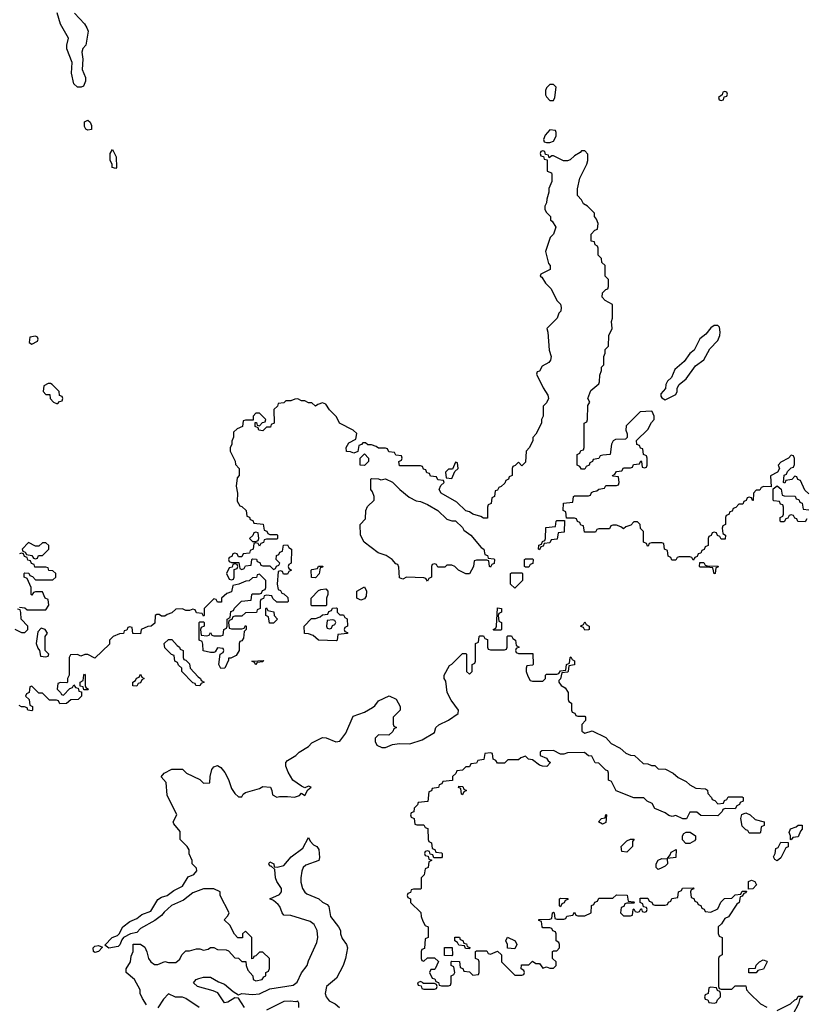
# Model space of a CAD drawing. Header units: inches. Extents: x 2710684 to 2828758, y 857022 to 965663.
# Tile 292 of 316: x 2802880 to 2807370, y 883828 to 889456. Entities that reach past the tile are written whole.
import ezdxf

# ---------------------------------------------------------------- set-up
doc = ezdxf.new("R2010")
doc.units = ezdxf.units.IN
doc.header["$MEASUREMENT"] = 0
doc.layers.add('C8808', color=7, linetype='Continuous')

msp = doc.modelspace()

# ---------------------------------------------------------------- linework, layer by layer
at = {"layer": 'C8808', "color": 4}
for points, elevation in [([(2803192.7, 889492.7), (2803250, 889431), (2803264, 889410), (2803270.4, 889390), (2803257.3, 889310), (2803241, 889290), (2803234.8, 889270), (2803240.7, 889230), (2803238, 889170), (2803255.3, 889124.7), (2803255.3, 889104.7), (2803244.7, 889075.3), (2803230.8, 889069.2), (2803210, 889069.4), (2803189.6, 889089.6), (2803176, 889150), (2803179.3, 889210), (2803149.5, 889289.5), (2803149.6, 889310), (2803159.3, 889350), (2803112.3, 889430), (2803094.2, 889494.2)], 4), ([(2807390, 886746), (2807367.3, 886767.3), (2807342, 886822), (2807327.3, 886827.3), (2807322, 886842), (2807310, 886846), (2807292.7, 886827.3), (2807258, 886822), (2807252.7, 886807.3), (2807246, 886810), (2807248.4, 886851.6), (2807262, 886858), (2807267.3, 886872.7), (2807290, 886894), (2807302, 886898), (2807307.3, 886912.7), (2807307.3, 886947.3), (2807302, 886962), (2807290, 886966), (2807274, 886950), (2807230, 886926), (2807214, 886910), (2807222, 886890), (2807211.3, 886868.7), (2807172, 886848), (2807174, 886786), (2807132.7, 886787.3), (2807118, 886782), (2807110, 886766), (2807090, 886766), (2807074, 886750), (2807072.7, 886707.3), (2807067.3, 886707.3), (2807062, 886722), (2807050, 886726), (2807038, 886722), (2807032.7, 886707.3), (2807018, 886702), (2807012.7, 886687.3), (2806990, 886686), (2806972.7, 886667.3), (2806958, 886662), (2806952.7, 886647.3), (2806938, 886642), (2806932.7, 886627.3), (2806918, 886622), (2806914, 886610), (2806914, 886570), (2806898, 886562), (2806894, 886550), (2806898, 886518), (2806914, 886510), (2806912.7, 886487.3), (2806890, 886486), (2806882, 886502), (2806867.3, 886507.3), (2806862, 886522), (2806850, 886526), (2806838, 886522), (2806832.7, 886507.3), (2806818, 886502), (2806814, 886490), (2806814, 886450), (2806798, 886442), (2806792.7, 886427.3), (2806778, 886422), (2806772.7, 886407.3), (2806758, 886402), (2806752.7, 886387.3), (2806738, 886382), (2806730, 886366), (2806722, 886382), (2806710, 886386), (2806650, 886386), (2806638, 886382), (2806630, 886366), (2806607.3, 886367.3), (2806602, 886382), (2806586, 886390), (2806582, 886422), (2806566, 886430), (2806562, 886462), (2806550, 886466), (2806490, 886466), (2806478, 886462), (2806472.7, 886447.3), (2806467.3, 886447.3), (2806462, 886462), (2806446, 886470), (2806446, 886530), (2806427.3, 886547.3), (2806426, 886570), (2806410, 886586), (2806390, 886586), (2806372.7, 886567.3), (2806343.6, 886556.4), (2806330, 886546), (2806316.4, 886556.4), (2806290, 886566), (2806270, 886566), (2806258, 886562), (2806250, 886546), (2806190, 886546), (2806178, 886542), (2806170, 886526), (2806107.3, 886527.3), (2806102, 886562), (2806087.3, 886567.3), (2806082, 886582), (2806067.3, 886587.3), (2806062, 886602), (2806050, 886606), (2806006, 886606), (2806002, 886642), (2805986, 886650), (2805987.3, 886692.7), (2806042, 886698), (2806046, 886730), (2806050, 886734), (2806130, 886734), (2806142, 886738), (2806147.3, 886752.7), (2806160.4, 886759.6), (2806178, 886762), (2806190, 886772), (2806222, 886778), (2806230, 886794), (2806290, 886794), (2806302, 886798), (2806306, 886810), (2806302, 886842), (2806270, 886846), (2806268, 886850), (2806282, 886858), (2806290, 886874), (2806322, 886878), (2806330, 886894), (2806370, 886894), (2806382, 886898), (2806387.3, 886912.7), (2806422, 886918), (2806430, 886934), (2806434, 886930), (2806438, 886898), (2806450, 886894), (2806462, 886898), (2806466, 886910), (2806466, 886950), (2806462, 886962), (2806446, 886970), (2806442, 887002), (2806427.3, 887007.3), (2806422, 887022), (2806407.3, 887027.3), (2806406, 887050), (2806470, 887114), (2806490, 887154), (2806506, 887170), (2806506, 887190), (2806495.3, 887215.3), (2806490, 887218), (2806426.4, 887213.6), (2806346.4, 887133.6), (2806344.7, 887110), (2806352, 887088), (2806352.7, 887067.3), (2806342, 887058), (2806284.7, 887055.3), (2806271.6, 887048.4), (2806262, 887030), (2806254, 886970), (2806212.7, 886967.3), (2806198, 886962), (2806190, 886948), (2806158, 886942), (2806154, 886930), (2806138, 886922), (2806134, 886910), (2806118, 886902), (2806110, 886886), (2806090, 886886), (2806082, 886902), (2806066, 886910), (2806066, 886970), (2806082, 886978), (2806087.3, 886992.7), (2806102, 886998), (2806106, 887010), (2806106, 887150), (2806122, 887158), (2806126, 887170), (2806128, 887250), (2806138, 887270), (2806128, 887290), (2806144.7, 887335.3), (2806190, 887374), (2806194.6, 887385.4), (2806196.4, 887423.6), (2806206, 887450), (2806206, 887470), (2806218, 887482), (2806218, 887530), (2806226, 887550), (2806226, 887570), (2806246, 887590), (2806248, 887650), (2806266, 887690), (2806262, 887730), (2806268, 887750), (2806267.3, 887827.3), (2806226, 887850), (2806208.9, 887868.9), (2806210, 887894), (2806230, 887914), (2806242, 887918), (2806246, 887930), (2806246, 887970), (2806226, 887990), (2806226, 888050), (2806207.3, 888067.3), (2806206, 888090), (2806186, 888110), (2806186, 888150), (2806182, 888162), (2806168.4, 888168.4), (2806166, 888186), (2806146, 888190), (2806146, 888230), (2806167.3, 888252.7), (2806182, 888258), (2806186, 888290), (2806176.4, 888316.4), (2806166, 888330), (2806166, 888350), (2806126, 888390), (2806103.1, 888403.1), (2806090, 888426), (2806068, 888450), (2806068.4, 888488.4), (2806082, 888550), (2806122, 888630), (2806128, 888650), (2806127.3, 888687.3), (2806110, 888706), (2806090, 888706), (2806083.6, 888696.4), (2806050, 888678), (2806025.4, 888654.6), (2806011.1, 888648.9), (2805988.4, 888648.4), (2805930, 888678), (2805922, 888678), (2805906, 888666), (2805902, 888682), (2805886, 888686), (2805882, 888702), (2805870, 888706), (2805858, 888702), (2805854, 888690), (2805858, 888678), (2805874, 888674), (2805878, 888658), (2805894, 888654), (2805894, 888590), (2805919.6, 888579.6), (2805922, 888570), (2805922, 888530), (2805904.7, 888490), (2805904.7, 888470), (2805892, 888430), (2805891.6, 888408.4), (2805882, 888390), (2805882, 888370), (2805890, 888354), (2805914, 888330), (2805914, 888310), (2805923.6, 888303.6), (2805944.7, 888270), (2805931.3, 888230), (2805911.3, 888210), (2805884.7, 888130), (2805902.8, 888062.8), (2805911, 888050), (2805911.6, 888028.4), (2805858, 888002), (2805854, 887990), (2805863.6, 887983.6), (2805884.7, 887950), (2805916.8, 887916.8), (2805950.7, 887850.7), (2805971.3, 887830), (2805974, 887810), (2805972, 887790), (2805961, 887779), (2805952, 887750), (2805892, 887690), (2805898, 887670), (2805906.4, 887566.4), (2805918, 887530), (2805914, 887510), (2805903.6, 887496.4), (2805865.4, 887474.6), (2805850, 887446), (2805838, 887442), (2805834, 887430), (2805871.1, 887351.1), (2805898, 887310), (2805902, 887290), (2805890, 887266), (2805872.7, 887247.3), (2805872, 887190), (2805862, 887170), (2805862, 887150), (2805830, 887086), (2805812.7, 887067.3), (2805812, 887050), (2805794, 887010), (2805774, 886990), (2805770, 886926), (2805750, 886906), (2805730, 886926), (2805712.7, 886907.3), (2805698, 886902), (2805694, 886890), (2805694, 886850), (2805678, 886842), (2805674, 886830), (2805658, 886822), (2805652.7, 886807.3), (2805632.7, 886787.3), (2805618, 886782), (2805610, 886766), (2805598, 886762), (2805594, 886730), (2805578, 886722), (2805574, 886690), (2805558, 886682), (2805554, 886670), (2805552.7, 886607.3), (2805530, 886606), (2805516.4, 886616.4), (2805469.2, 886629.2), (2805450, 886642), (2805429, 886649), (2805378.6, 886698.6), (2805288.9, 886748.9), (2805278, 886770), (2805287.3, 886792.7), (2805306, 886810), (2805302, 886822), (2805270, 886826), (2805262, 886842), (2805227.3, 886847.3), (2805222, 886862), (2805206, 886866), (2805202, 886882), (2805187.3, 886887.3), (2805182, 886902), (2805170, 886906), (2805050, 886906), (2805046, 886930), (2805062, 886938), (2805066, 886950), (2805062, 886962), (2805030, 886966), (2805022, 886982), (2804990, 886986), (2804982, 887002), (2804970, 887006), (2804930, 887006), (2804916.4, 887016.4), (2804890, 887026), (2804870, 887026), (2804856.4, 887036.4), (2804842, 887038), (2804832.7, 887027.3), (2804818, 887022), (2804812.7, 886987.3), (2804790, 886978), (2804770, 886986), (2804747.3, 886987.3), (2804746, 887010), (2804762, 887038), (2804802, 887058), (2804806, 887090), (2804786, 887110), (2804708.7, 887148.7), (2804690, 887186), (2804650, 887226), (2804630, 887258), (2804610, 887266), (2804583.6, 887256.4), (2804570, 887246), (2804550, 887266), (2804530, 887266), (2804510, 887278), (2804490, 887278), (2804470, 887288), (2804452.7, 887287.3), (2804430, 887278), (2804402, 887278), (2804390, 887266), (2804358, 887262), (2804352.7, 887247.3), (2804332.7, 887227.3), (2804334, 887150), (2804318, 887142), (2804312.7, 887127.3), (2804290, 887126), (2804270, 887106), (2804246, 887110), (2804242, 887122), (2804226, 887130), (2804226, 887154), (2804232.7, 887152.7), (2804238, 887138), (2804250, 887134), (2804267.3, 887152.7), (2804282, 887158), (2804286, 887170), (2804250, 887206), (2804230, 887206), (2804214, 887190), (2804214, 887166), (2804170, 887166), (2804158, 887162), (2804154, 887130), (2804123.6, 887116.4), (2804102, 887098), (2804102, 887070), (2804092.7, 887047.3), (2804091.6, 887028.4), (2804082, 887010), (2804082, 886990), (2804111.6, 886931.6), (2804112.7, 886912.7), (2804134, 886890), (2804134, 886850), (2804123.6, 886836.4), (2804118, 886790), (2804124.7, 886750), (2804123.6, 886703.6), (2804138, 886678), (2804150, 886674), (2804174, 886650), (2804178, 886618), (2804192.7, 886612.7), (2804198, 886598), (2804212.7, 886592.7), (2804218, 886578), (2804271.6, 886571.6), (2804278, 886538), (2804292.7, 886532.7), (2804298, 886518), (2804310, 886514), (2804350, 886514), (2804354, 886510), (2804354, 886490), (2804350, 886486), (2804290, 886486), (2804278, 886482), (2804272.7, 886467.3), (2804258, 886462), (2804250, 886446), (2804242, 886462), (2804230, 886466), (2804218, 886462), (2804214, 886430), (2804198, 886422), (2804192.7, 886407.3), (2804158, 886402), (2804150, 886386), (2804130, 886386), (2804122, 886402), (2804110, 886406), (2804098, 886402), (2804092.7, 886387.3), (2804078, 886382), (2804074, 886370), (2804078, 886358), (2804090, 886354), (2804132.7, 886352.7), (2804138, 886318), (2804150, 886314), (2804162, 886318), (2804170, 886334), (2804202, 886338), (2804206, 886370), (2804210, 886374), (2804232.7, 886372.7), (2804238, 886358), (2804252.7, 886352.7), (2804258, 886338), (2804270, 886334), (2804310, 886334), (2804330, 886314), (2804342, 886318), (2804347.3, 886332.7), (2804362, 886338), (2804366, 886350), (2804346, 886370), (2804347.3, 886392.7), (2804362, 886398), (2804367.3, 886412.7), (2804382, 886418), (2804387.3, 886452.7), (2804410, 886454), (2804418, 886438), (2804434, 886430), (2804432, 886350), (2804418, 886342), (2804414, 886330), (2804418, 886318), (2804434, 886310), (2804418, 886302), (2804410, 886286), (2804387.3, 886287.3), (2804382, 886302), (2804370, 886306), (2804358, 886302), (2804352, 886230), (2804358, 886198), (2804370, 886194), (2804378, 886178), (2804390, 886174), (2804412.7, 886152.7), (2804414, 886130), (2804410, 886126), (2804350, 886126), (2804327.3, 886147.3), (2804322, 886162), (2804290, 886166), (2804278, 886162), (2804272.7, 886147.3), (2804258, 886142), (2804254, 886130), (2804254, 886090), (2804238, 886082), (2804232.7, 886067.3), (2804170, 886066), (2804150, 886046), (2804110, 886046), (2804098, 886042), (2804092.7, 886027.3), (2804078, 886022), (2804074, 886010), (2804078, 885978), (2804090, 885974), (2804150, 885974), (2804162, 885978), (2804170, 885994), (2804174, 885990), (2804174, 885970), (2804162, 885958), (2804159.6, 885920.4), (2804150, 885906), (2804138, 885902), (2804134, 885890), (2804134, 885850), (2804118, 885822), (2804086, 885806), (2804074, 885806), (2804074, 885794), (2804051.6, 885748.4), (2804030, 885748), (2804018, 885770), (2804026, 885830), (2804042, 885838), (2804046, 885850), (2804042, 885862), (2804010, 885866), (2803998, 885842), (2803990, 885838), (2803970, 885838), (2803928.4, 885848.4), (2803927.3, 885887.3), (2803922, 885902), (2803906, 885910), (2803906, 886010), (2803910, 886014), (2803930, 886014), (2803934, 886010), (2803934, 885990), (2803918, 885982), (2803914, 885970), (2803918, 885938), (2803950, 885934), (2803962, 885938), (2803970, 885954), (2803978, 885938), (2803990, 885934), (2804030, 885934), (2804042, 885938), (2804046, 885970), (2804062, 885978), (2804066, 885990), (2804066, 886030), (2804082, 886038), (2804087.3, 886072.7), (2804102, 886078), (2804107.3, 886092.7), (2804148.4, 886131.6), (2804202, 886138), (2804206, 886170), (2804210, 886174), (2804250, 886174), (2804262, 886178), (2804267.3, 886192.7), (2804282, 886198), (2804286, 886210), (2804286, 886250), (2804250, 886286), (2804238, 886282), (2804232.7, 886267.3), (2804210, 886266), (2804191.6, 886248.4), (2804172.7, 886247.3), (2804131.6, 886228.4), (2804098, 886222), (2804090, 886186), (2804063.6, 886176.4), (2804034, 886150), (2804032.7, 886127.3), (2804010, 886126), (2804002, 886142), (2803990, 886146), (2803934, 886090), (2803934, 886050), (2803930, 886046), (2803922, 886062), (2803890, 886066), (2803882, 886082), (2803870, 886086), (2803850, 886078), (2803830, 886078), (2803810, 886088), (2803772.7, 886087.3), (2803750, 886066), (2803723.6, 886056.4), (2803710, 886046), (2803690, 886046), (2803676.4, 886056.4), (2803663.6, 886056.4), (2803654, 886050), (2803652.7, 886007.3), (2803631.6, 885988.4), (2803612.7, 885987.3), (2803574, 885970), (2803570, 885946), (2803527.3, 885947.3), (2803522, 885982), (2803510, 885986), (2803498, 885982), (2803492.7, 885967.3), (2803478, 885962), (2803472.7, 885947.3), (2803450, 885946), (2803414, 885930), (2803394, 885910), (2803392.7, 885887.3), (2803310, 885806), (2803270, 885828), (2803252.7, 885827.3), (2803230, 885818), (2803210, 885828), (2803170, 885826), (2803162, 885810), (2803162, 885710), (2803154, 885690), (2803154, 885670), (2803150, 885666), (2803112.7, 885667.3), (2803098, 885662), (2803094, 885630), (2803114, 885610), (2803118, 885598), (2803130, 885594), (2803167.3, 885632.7), (2803182, 885638), (2803190, 885654), (2803198, 885638), (2803214, 885634), (2803218, 885618), (2803234, 885614), (2803234, 885590), (2803214, 885570), (2803172.7, 885567.3), (2803147.3, 885547.3), (2803110, 885546), (2803102, 885562), (2803090, 885566), (2803050, 885566), (2803010, 885606), (2802990, 885606), (2802950, 885646), (2802938, 885642), (2802934, 885610), (2802918, 885602), (2802914, 885590), (2802934, 885570), (2802938, 885538), (2802954, 885530), (2802954, 885510), (2802950, 885506), (2802926, 885510), (2802922, 885522), (2802907.3, 885527.3), (2802890, 885528), (2802876.4, 885536.4)], 8), ([(2807378, 886602), (2807370, 886586), (2807327.3, 886587.3), (2807322, 886602), (2807310, 886606), (2807302, 886622), (2807290, 886626), (2807278, 886622), (2807270, 886606), (2807258, 886602), (2807250, 886586), (2807230, 886586), (2807226, 886590), (2807226, 886610), (2807242, 886618), (2807246, 886630), (2807246, 886670), (2807242, 886682), (2807227.3, 886687.3), (2807222, 886702), (2807190, 886706), (2807186, 886710), (2807186, 886774), (2807208.4, 886791.6), (2807232.7, 886772.7), (2807238, 886738), (2807250, 886734), (2807312.7, 886732.7), (2807318, 886718), (2807332.7, 886712.7), (2807338, 886698), (2807352.7, 886692.7), (2807358, 886658), (2807390, 886654)], 8), ([(2802878, 886098), (2802910, 886094), (2802922, 886082), (2803030, 886082), (2803046, 886110), (2803042, 886142), (2803026, 886150), (2803010, 886186), (2802970, 886186), (2802958, 886182), (2802950, 886166), (2802946, 886170), (2802946, 886210), (2802922, 886262), (2802906, 886270), (2802906, 886290), (2802910, 886294), (2802932.7, 886292.7), (2802938, 886278), (2802952.7, 886272.7), (2802970, 886254), (2803070, 886254), (2803086, 886270), (2803086, 886290), (2803070, 886306), (2803047.3, 886307.3), (2803042, 886322), (2803030, 886326), (2802967.3, 886327.3), (2802962, 886342), (2802947.3, 886347.3), (2802942, 886362), (2802927.3, 886367.3), (2802922, 886382), (2802907.3, 886387.3), (2802902, 886402), (2802890, 886406), (2802878, 886402)], 8), ([(2802851.6, 885971.6), (2802890, 885954), (2802910, 885954), (2802926, 885970), (2802926, 885990), (2802888.4, 886028.4), (2802887.3, 886067.3), (2802882, 886082), (2802867.3, 886087.3)], 8), ([(2803604.7, 883824.7), (2803582, 883862), (2803568.7, 883890), (2803568, 883910), (2803535.3, 883970), (2803488, 884010), (2803488, 884030), (2803514, 884070), (2803516.4, 884103.6), (2803528, 884130), (2803528.4, 884171.6), (2803570, 884172), (2803594.8, 884154.8), (2803607.1, 884127.1), (2803616, 884090), (2803630, 884071.3), (2803650, 884056), (2803670, 884056), (2803710, 884072), (2803730, 884066.8), (2803773.2, 884066.8), (2803794.6, 884085.4), (2803806, 884110), (2803830, 884134), (2803850, 884134), (2803890, 884144.7), (2803910, 884144.7), (2803930, 884138), (2803956.4, 884143.6), (2803970, 884152), (2803990, 884152), (2804010, 884142), (2804059.6, 884139.6), (2804072.7, 884132.7), (2804110, 884094), (2804130, 884092), (2804150, 884072), (2804172.7, 884072.7), (2804174, 884050), (2804183.6, 884023.6), (2804211.6, 883991.6), (2804214, 883970), (2804230, 883962), (2804266, 883970), (2804275.3, 883984.7), (2804286, 883990), (2804286, 884010), (2804302, 884018), (2804307.3, 884032.7), (2804308, 884090), (2804270, 884126), (2804250, 884126), (2804230, 884106), (2804218, 884102), (2804214, 884090), (2804207.3, 884087.3), (2804206, 884210), (2804170, 884246), (2804154, 884230), (2804152.7, 884207.3), (2804127.3, 884207.3), (2804108.4, 884228.4), (2804080.4, 884280.4), (2804048, 884310), (2804070, 884334), (2804078, 884350), (2804026, 884450), (2804026, 884470), (2803990, 884488), (2803930, 884488), (2803870, 884465.2), (2803816.4, 884423.6), (2803748.1, 884391.9), (2803705.2, 884354.8), (2803690, 884335.3), (2803652.5, 884307.5), (2803570, 884262), (2803550, 884238), (2803514, 884230), (2803474, 884210), (2803463.6, 884196.4), (2803452.7, 884167.3), (2803442, 884158), (2803390, 884148.7), (2803366, 884166), (2803408, 884210), (2803439, 884221), (2803449.1, 884230.9), (2803469.5, 884270.5), (2803510, 884301), (2803550, 884318), (2803578.6, 884341.4), (2803630, 884361), (2803670, 884427.3), (2803690, 884440.7), (2803722, 884450), (2803761.2, 884478.8), (2803810, 884502.8), (2803843.2, 884556.8), (2803875.3, 884570), (2803893.2, 884590), (2803890, 884606), (2803866, 884630), (2803866, 884650), (2803848.4, 884688.4), (2803848, 884710), (2803838, 884730), (2803798, 884770), (2803796.4, 884816.4), (2803760.4, 884860.4), (2803758, 884870), (2803778, 884910), (2803723.1, 885023.1), (2803716.4, 885096.4), (2803688.4, 885128.4), (2803706, 885150), (2803750, 885172), (2803810, 885172), (2803834, 885150), (2803910, 885112), (2803930, 885092), (2803966, 885094), (2803968, 885130), (2803979, 885170), (2803990, 885184.7), (2804010, 885192), (2804030, 885181), (2804052.1, 885152.1), (2804072.5, 885112.5), (2804090, 885062), (2804110, 885032), (2804130, 885014), (2804150, 885014), (2804158, 885030), (2804170, 885038), (2804250, 885062), (2804270, 885072), (2804314, 885070), (2804322, 885050), (2804324.7, 885024.7), (2804350, 885012), (2804364, 885016), (2804410, 885016), (2804450, 885011), (2804479, 885021), (2804490, 885034), (2804510, 885022), (2804526, 885054), (2804546, 885070), (2804530, 885075.3), (2804510, 885066), (2804490, 885075.3), (2804442, 885110), (2804414.6, 885154.6), (2804402, 885190), (2804402, 885210), (2804410, 885222), (2804458, 885250), (2804478, 885270), (2804530, 885302), (2804550, 885322), (2804610, 885352), (2804631.6, 885351.6), (2804687.3, 885327.3), (2804710, 885332), (2804743.1, 885376.9), (2804785.6, 885474.4), (2804850, 885498), (2804896.4, 885523.6), (2804910, 885534), (2804930, 885562), (2804991.6, 885591.6), (2805031.1, 885571.1), (2805054, 885530), (2805054, 885510), (2805014, 885470), (2805014, 885430), (2805018, 885418), (2805034, 885410), (2805018, 885402), (2805012.7, 885387.3), (2804990, 885366), (2804930, 885368), (2804912, 885350), (2804912, 885330), (2804922, 885310), (2804950, 885296), (2804970, 885296), (2805010, 885312), (2805050, 885318), (2805110, 885316), (2805180.2, 885339.8), (2805250, 885382), (2805258, 885410), (2805274.6, 885425.4), (2805330, 885452), (2805386, 885490), (2805388, 885510), (2805346.3, 885566.3), (2805324, 885610), (2805314.6, 885674.6), (2805306, 885690), (2805306, 885710), (2805336.4, 885763.6), (2805350, 885772), (2805410, 885834), (2805430, 885834), (2805434, 885830), (2805434, 885730), (2805450, 885714), (2805466, 885730), (2805466, 885770), (2805482, 885778), (2805486, 885790), (2805486, 885890), (2805502, 885898), (2805506, 885930), (2805510, 885934), (2805530, 885934), (2805538, 885918), (2805552.7, 885912.7), (2805554, 885870), (2805558, 885858), (2805570, 885854), (2805650, 885854), (2805662, 885858), (2805666, 885870), (2805666, 885930), (2805670, 885934), (2805690, 885934), (2805698, 885918), (2805714, 885910), (2805718, 885878), (2805734, 885870), (2805718, 885862), (2805714, 885850), (2805718, 885838), (2805730, 885834), (2805812.7, 885832.7), (2805814, 885770), (2805810, 885766), (2805778, 885762), (2805774, 885750), (2805774, 885730), (2805783.6, 885703.6), (2805798, 885678), (2805810, 885674), (2805870, 885674), (2805886, 885690), (2805886, 885710), (2805890, 885714), (2805950, 885714), (2805962, 885718), (2805970, 885734), (2806002, 885738), (2806006, 885770), (2806022, 885778), (2806026, 885810), (2806030, 885814), (2806038, 885798), (2806051.6, 885791.6), (2806051.6, 885768.4), (2806018, 885762), (2806014, 885730), (2806010, 885726), (2805978, 885722), (2805971.6, 885688.4), (2805962, 885678), (2805962, 885670), (2805974, 885650), (2805996.9, 885636.9), (2806014, 885610), (2806014, 885570), (2806018, 885558), (2806034, 885550), (2806034, 885510), (2806038, 885498), (2806052.7, 885492.7), (2806058, 885478), (2806070, 885474), (2806110, 885474), (2806114, 885470), (2806114, 885450), (2806092.7, 885427.3), (2806092, 885390), (2806110, 885378), (2806151.6, 885391.6), (2806230, 885352), (2806259.6, 885319.6), (2806311.6, 885291.6), (2806343.6, 885263.6), (2806370, 885252), (2806394, 885250), (2806443.6, 885203.6), (2806470, 885202), (2806490, 885192), (2806510, 885192), (2806530, 885174), (2806571.6, 885171.6), (2806614, 885150), (2806643.6, 885123.6), (2806690, 885102), (2806710, 885082), (2806743.6, 885063.6), (2806799.6, 885059.6), (2806811.6, 885051.6), (2806812.7, 885032.7), (2806834, 885010), (2806838, 884998), (2806852.7, 884992.7), (2806870, 884974), (2806902, 884978), (2806907.3, 884992.7), (2806922, 884998), (2806930, 885014), (2807010, 885014), (2807014, 885010), (2807014, 884990), (2806998, 884982), (2806994, 884970), (2806978, 884962), (2806970, 884946), (2806912.7, 884947.3), (2806898, 884942), (2806894, 884930), (2806870, 884906), (2806772.7, 884907.3), (2806750, 884926), (2806710, 884926), (2806691.1, 884888.9), (2806670, 884888), (2806630, 884908), (2806610, 884902), (2806590, 884908), (2806570, 884922), (2806510, 884948), (2806495.3, 884975.3), (2806466, 884990), (2806447.3, 885007.3), (2806390, 885008.7), (2806288.7, 885048.7), (2806262, 885102), (2806246, 885110), (2806246, 885150), (2806242, 885162), (2806230, 885166), (2806190, 885206), (2806168.7, 885208.7), (2806150, 885246), (2806130, 885248), (2806107.3, 885267.3), (2806010, 885266), (2805990, 885258), (2805970, 885258), (2805930, 885278), (2805863.6, 885276.4), (2805854, 885270), (2805854, 885250), (2805890, 885234), (2805899.6, 885219.6), (2805914, 885210), (2805892, 885188), (2805868.9, 885188.9), (2805850, 885195.3), (2805810, 885226), (2805788.4, 885228.4), (2805770, 885246), (2805743.6, 885236.4), (2805730, 885226), (2805670, 885226), (2805650, 885206), (2805610, 885206), (2805602, 885222), (2805586, 885230), (2805582, 885262), (2805570, 885266), (2805538, 885262), (2805532.7, 885227.3), (2805498, 885222), (2805490, 885206), (2805458, 885202), (2805450, 885186), (2805430, 885186), (2805410, 885166), (2805378, 885162), (2805372.7, 885147.3), (2805354, 885130), (2805352.7, 885107.3), (2805298, 885102), (2805292.7, 885087.3), (2805278, 885082), (2805272.7, 885067.3), (2805238, 885062), (2805232.7, 885047.3), (2805218, 885042), (2805212.7, 884987.3), (2805158, 884982), (2805152.7, 884967.3), (2805134, 884950), (2805132.7, 884927.3), (2805118, 884922), (2805114, 884910), (2805118, 884898), (2805134, 884890), (2805138, 884858), (2805150, 884854), (2805190, 884854), (2805198, 884838), (2805212.7, 884832.7), (2805214, 884770), (2805218, 884758), (2805234, 884750), (2805238, 884718), (2805252.7, 884712.7), (2805258, 884698), (2805290, 884694), (2805294, 884690), (2805294, 884670), (2805290, 884666), (2805246, 884666), (2805242, 884682), (2805226, 884686), (2805222, 884702), (2805210, 884706), (2805198, 884702), (2805194, 884690), (2805198, 884678), (2805214, 884674), (2805218, 884658), (2805234, 884654), (2805234, 884650), (2805218, 884642), (2805214, 884610), (2805198, 884602), (2805191.6, 884568.4), (2805174, 884550), (2805174, 884490), (2805170, 884486), (2805130, 884486), (2805118, 884482), (2805112.7, 884467.3), (2805098, 884462), (2805094, 884450), (2805098, 884438), (2805114, 884430), (2805114, 884410), (2805172.7, 884352.7), (2805174, 884330), (2805183.6, 884303.6), (2805198, 884278), (2805214, 884270), (2805214, 884210), (2805198, 884202), (2805192.7, 884147.3), (2805178, 884142), (2805174, 884130), (2805174, 884090), (2805178, 884078), (2805190, 884074), (2805210, 884094), (2805250, 884094), (2805272.7, 884072.7), (2805254, 884030), (2805250, 884026), (2805230, 884026), (2805222, 884010), (2805238, 883978), (2805252.7, 883972.7), (2805258, 883958), (2805272.7, 883952.7), (2805278, 883938), (2805290, 883934), (2805330, 883934), (2805342, 883938), (2805346, 883950), (2805346, 883990), (2805362, 883998), (2805366, 884010), (2805362, 884042), (2805346, 884050), (2805346, 884070), (2805350, 884074), (2805392.7, 884072.7), (2805398, 884038), (2805412.7, 884032.7), (2805418, 884018), (2805450, 884014), (2805470, 883994), (2805502, 883998), (2805506, 884010), (2805506, 884070), (2805502, 884082), (2805486, 884090), (2805486, 884130), (2805490, 884134), (2805550, 884134), (2805558, 884118), (2805570, 884114), (2805611.6, 884131.6), (2805634, 884110), (2805634, 884070), (2805710, 883994), (2805750, 883994), (2805762, 883998), (2805766, 884010), (2805762, 884022), (2805746, 884030), (2805747.3, 884052.7), (2805790, 884054), (2805810, 884074), (2805830, 884062), (2805850, 884062), (2805870, 884034), (2805890, 884042), (2805910, 884034), (2805930, 884034), (2805946, 884050), (2805946, 884070), (2805926, 884090), (2805926, 884130), (2805930, 884134), (2805950, 884134), (2805966, 884150), (2805966, 884170), (2805962, 884182), (2805946, 884190), (2805946, 884230), (2805942, 884242), (2805927.3, 884247.3), (2805922, 884262), (2805910, 884266), (2805870, 884266), (2805866, 884270), (2805862, 884302), (2805847.3, 884307.3), (2805847.3, 884312.7), (2805910, 884314), (2805922, 884318), (2805926, 884350), (2805930, 884354), (2805934, 884350), (2805938, 884318), (2805950, 884314), (2805990, 884314), (2806002, 884318), (2806007.3, 884332.7), (2806042, 884338), (2806050, 884354), (2806058, 884338), (2806070, 884334), (2806110, 884334), (2806146, 884350), (2806147.3, 884392.7), (2806162, 884398), (2806167.3, 884412.7), (2806182, 884418), (2806190, 884434), (2806270, 884434), (2806290, 884454), (2806352.7, 884452.7), (2806358, 884418), (2806390, 884414), (2806394, 884410), (2806390, 884406), (2806350, 884406), (2806338, 884402), (2806332.7, 884387.3), (2806318, 884382), (2806314, 884350), (2806330, 884334), (2806370, 884334), (2806382, 884338), (2806386, 884370), (2806390, 884374), (2806398, 884358), (2806410, 884354), (2806422, 884358), (2806430, 884374), (2806434, 884374), (2806438, 884358), (2806450, 884354), (2806462, 884358), (2806466, 884370), (2806462, 884382), (2806446, 884386), (2806442, 884402), (2806426, 884410), (2806426, 884434), (2806470, 884434), (2806478, 884418), (2806492.7, 884412.7), (2806498, 884398), (2806510, 884394), (2806570, 884394), (2806582, 884398), (2806587.3, 884412.7), (2806602, 884418), (2806607.3, 884432.7), (2806642, 884438), (2806646, 884470), (2806662, 884478), (2806667.3, 884492.7), (2806730, 884494), (2806732.7, 884487.3), (2806718, 884482), (2806714, 884470), (2806718, 884438), (2806732.7, 884432.7), (2806738, 884418), (2806752.7, 884412.7), (2806758, 884398), (2806772.7, 884392.7), (2806778, 884378), (2806792.7, 884372.7), (2806798, 884358), (2806830, 884354), (2806870, 884374), (2806887.3, 884412.7), (2806907.3, 884432.7), (2806950, 884434), (2806970, 884454), (2807002, 884458), (2807010, 884474), (2807034, 884474), (2807030, 884466), (2807018, 884462), (2807010, 884446), (2806998, 884442), (2806992, 884410), (2806979.6, 884400.4), (2806931.1, 884328.9), (2806910, 884318), (2806891.1, 884288.9), (2806872, 884270), (2806872.7, 884232.7), (2806878, 884218), (2806894, 884210), (2806894, 884110), (2806878, 884102), (2806874, 884090), (2806874, 883930), (2806878, 883918), (2806890, 883914), (2806950, 883914), (2806970, 883934), (2807030, 883934), (2807034, 883910), (2807051.6, 883891.6), (2807114, 883830), (2807150, 883812)], 8), ([(2804164.5, 883810), (2804130, 883864), (2804110, 883865.2), (2804070, 883840.7), (2804050, 883836), (2804012.8, 883892.8), (2803985.9, 883905.9), (2803895.3, 883930), (2803873.2, 883950), (2803889.2, 883970), (2803903.9, 883976.1), (2803930, 883982.4), (2803970, 883982.4), (2804016.2, 883956.2), (2804050, 883943.8), (2804100.3, 883900.3), (2804130, 883882), (2804149.6, 883890.4), (2804210, 883884.9), (2804250, 883888.4), (2804310, 883916), (2804442.5, 883937.5), (2804465.3, 883954.7), (2804490, 884007.7), (2804522.9, 884050), (2804530, 884076), (2804578, 884182), (2804584.4, 884210), (2804579.7, 884250), (2804563.7, 884283.7), (2804541, 884301), (2804430, 884336.4), (2804390, 884338), (2804379.5, 884350), (2804367.1, 884387.1), (2804358.2, 884398.2), (2804330, 884421.2), (2804308.7, 884430), (2804364.7, 884455.3), (2804377, 884470), (2804377, 884490), (2804349.5, 884530), (2804341.2, 884550), (2804338, 884598), (2804318, 884618), (2804310, 884618), (2804304, 884630), (2804310, 884642), (2804332, 884630), (2804334, 884614), (2804351.6, 884611.6), (2804390, 884621), (2804432.3, 884670), (2804498.8, 884721.2), (2804530, 884782), (2804539.9, 884759.9), (2804559.9, 884739.9), (2804578, 884730), (2804590, 884712), (2804593.4, 884666.6), (2804590, 884649), (2804516.2, 884623.8), (2804500.5, 884610), (2804491.9, 884588.1), (2804486, 884550), (2804486.9, 884526.9), (2804496.4, 884490), (2804509, 884469), (2804520.3, 884460.3), (2804590.4, 884430.4), (2804610, 884411), (2804638, 884398), (2804647.1, 884387.1), (2804657.1, 884330), (2804703, 884270), (2804713, 884250), (2804714.4, 884230), (2804723.7, 884203.7), (2804747.7, 884170), (2804752.7, 884150), (2804741.7, 884090), (2804728.8, 884050), (2804690, 883978), (2804634.4, 883930), (2804626.7, 883890), (2804632.2, 883870), (2804647.9, 883847.9), (2804682.8, 883830), (2804707.3, 883810)], 4), ([(2803906, 883810), (2803830, 883862), (2803810, 883868), (2803770, 883868), (2803730, 883888), (2803702, 883858), (2803670, 883808)], 8), ([(2807210, 883792), (2807286, 883830), (2807310, 883854), (2807322, 883858), (2807330, 883874), (2807354, 883874), (2807350, 883866), (2807338, 883862), (2807332, 883830), (2807298, 883770)], 8), ([(2804475.3, 883810), (2804474.6, 883834.6), (2804470, 883846), (2804458, 883842), (2804426.3, 883846.3), (2804390, 883844.5), (2804290, 883794.7)], 4)]:
    msp.add_lwpolyline(points, dxfattribs=dict(at, elevation=elevation))
for points, elevation in [([(2805930, 889086), (2805910, 889086), (2805890, 889066), (2805884.7, 889050), (2805885.4, 889025.4), (2805890, 889014), (2805910, 888994), (2805930, 888994), (2805938, 889010), (2805946, 889070)], 8), ([(2806910, 889046), (2806898, 889042), (2806894, 889026), (2806874, 889010), (2806878, 888998), (2806890, 888994), (2806902, 888998), (2806906, 889014), (2806922, 889018), (2806926, 889030), (2806922, 889042)], 8), ([(2803270, 888824), (2803258, 888830), (2803250, 888846), (2803250, 888871.3), (2803270, 888882), (2803282, 888870), (2803291.3, 888850), (2803290, 888828)], 4), ([(2805910, 888826), (2805883.6, 888796.4), (2805874, 888770), (2805878, 888758), (2805890, 888754), (2805910, 888754), (2805930, 888762), (2805946, 888790), (2805946, 888810), (2805942, 888822)], 8), ([(2803430, 888606), (2803408, 888610), (2803408, 888630), (2803398, 888650), (2803398, 888690), (2803410, 888714), (2803431.1, 888671.1), (2803434, 888610)], 4), ([(2806850, 887708.7), (2806830, 887695.3), (2806802, 887658), (2806767.7, 887632.3), (2806734, 887566), (2806710, 887548), (2806677.3, 887502.7), (2806624, 887456), (2806604.7, 887410), (2806582, 887390), (2806572, 887370), (2806571.6, 887348.4), (2806543.6, 887316.4), (2806543.6, 887303.6), (2806550, 887294), (2806570, 887282), (2806630, 887314), (2806638, 887330), (2806638, 887350), (2806648.9, 887371.1), (2806690, 887402), (2806743.1, 887476.9), (2806789.1, 887510.9), (2806824.7, 887575.3), (2806870, 887622), (2806882, 887650), (2806884, 887670), (2806879, 887699), (2806870, 887708)], 8), ([(2802970, 887646), (2802938, 887642), (2802934, 887610), (2802950, 887602), (2802982, 887618), (2802986, 887630), (2802982, 887642)], 8), ([(2803056.4, 887376.4), (2803043.6, 887376.4), (2803018, 887362), (2803014, 887330), (2803030, 887314), (2803052.7, 887312.7), (2803054, 887290), (2803074, 887270), (2803090, 887262), (2803098, 887262), (2803107.3, 887272.7), (2803122, 887278), (2803126, 887290), (2803122, 887302), (2803107.3, 887307.3), (2803106, 887330), (2803066, 887370)], 8), ([(2804850, 886908), (2804826, 886910), (2804826, 886950), (2804850, 886974), (2804874, 886950), (2804874, 886930)], 8), ([(2805370, 886926), (2805354, 886886), (2805330, 886886), (2805314, 886870), (2805318, 886838), (2805350, 886834), (2805366, 886874), (2805386, 886890), (2805382, 886922)], 8), ([(2804944.7, 886824.7), (2804971.6, 886831.6), (2805010, 886812), (2805052, 886770), (2805106.4, 886726.4), (2805146, 886706), (2805170, 886702), (2805210, 886684.7), (2805270, 886651.3), (2805321, 886601), (2805350, 886592), (2805371.6, 886591.6), (2805410, 886554), (2805418, 886538), (2805458, 886510), (2805518, 886438), (2805532, 886430), (2805538, 886398), (2805552.7, 886392.7), (2805558, 886378), (2805590, 886374), (2805594, 886370), (2805592.7, 886347.3), (2805578, 886342), (2805570, 886326), (2805566, 886330), (2805562, 886362), (2805550, 886366), (2805490, 886366), (2805478, 886362), (2805474, 886330), (2805450, 886288), (2805430, 886288), (2805388.4, 886308.4), (2805366, 886330), (2805350, 886338), (2805322, 886338), (2805310, 886326), (2805270, 886326), (2805262, 886342), (2805250, 886346), (2805238, 886342), (2805234, 886330), (2805234, 886270), (2805218, 886262), (2805210, 886246), (2805202, 886262), (2805190, 886266), (2805091.6, 886268.4), (2805070, 886258), (2805050, 886266), (2805047.3, 886327.3), (2805042, 886342), (2805030, 886346), (2805008, 886370), (2804974, 886394), (2804929.1, 886409.1), (2804848, 886470), (2804828, 886510), (2804826, 886570), (2804856.4, 886603.6), (2804858, 886650), (2804867.3, 886672.7), (2804906, 886710), (2804906, 886730), (2804896.4, 886756.4), (2804886, 886770), (2804886, 886830), (2804890, 886834), (2804930, 886832)], 8), ([(2805850, 886426), (2805846, 886430), (2805847.3, 886452.7), (2805862, 886458), (2805867.3, 886472.7), (2805882, 886478), (2805886, 886490), (2805887.3, 886552.7), (2805942, 886558), (2805946, 886590), (2805950, 886594), (2805994, 886594), (2805992.7, 886527.3), (2805958, 886522), (2805952.7, 886487.3), (2805918, 886482), (2805910, 886466), (2805878, 886462), (2805872.7, 886447.3), (2805858, 886442)], 8), ([(2804230, 886526), (2804218, 886522), (2804212.7, 886507.3), (2804194, 886490), (2804210, 886474), (2804230, 886474), (2804242, 886478), (2804246, 886490), (2804242, 886522)], 8), ([(2802930, 886468), (2802894, 886430), (2802898, 886418), (2802912, 886412), (2802918, 886398), (2802950, 886394), (2802958, 886378), (2802970, 886374), (2802982, 886378), (2802987.3, 886392.7), (2803010, 886394), (2803046, 886430), (2803046, 886450), (2803030, 886466), (2803010, 886466), (2802990, 886446), (2802970, 886446)], 8), ([(2805770, 886326), (2805766, 886330), (2805766, 886370), (2805770, 886374), (2805810, 886374), (2805814, 886370), (2805812.7, 886347.3), (2805798, 886342), (2805790, 886326)], 8), ([(2806850, 886288), (2806842, 886322), (2806807.3, 886327.3), (2806770, 886326), (2806766, 886330), (2806767.3, 886352.7), (2806790, 886354), (2806798, 886338), (2806810, 886334), (2806872.7, 886332.7), (2806870, 886326), (2806858, 886322), (2806854, 886290)], 8), ([(2804110, 886346), (2804098, 886342), (2804094, 886326), (2804078, 886322), (2804062, 886290), (2804078, 886258), (2804090, 886254), (2804102, 886258), (2804106, 886270), (2804106, 886314), (2804122, 886318), (2804126, 886330), (2804122, 886342)], 8), ([(2804570, 886266), (2804547.3, 886267.3), (2804546, 886310), (2804550, 886314), (2804582, 886318), (2804588.4, 886331.6), (2804612.7, 886332.7), (2804610, 886326), (2804598, 886322), (2804591.6, 886288.4)], 8), ([(2805710, 886206), (2805686, 886230), (2805686, 886290), (2805690, 886294), (2805750, 886294), (2805754, 886290), (2805754, 886250)], 8), ([(2804550, 886106), (2804546, 886110), (2804546, 886150), (2804587.3, 886192.7), (2804600.4, 886199.6), (2804630, 886202), (2804642, 886190), (2804642, 886170), (2804634, 886150), (2804634, 886110), (2804630, 886106)], 8), ([(2804830, 886138), (2804806, 886150), (2804806, 886190), (2804850, 886214), (2804862, 886190), (2804859.6, 886160.4), (2804850, 886146)], 8), ([(2804330, 886006), (2804307.3, 886007.3), (2804302, 886042), (2804286, 886050), (2804286, 886090), (2804290, 886094), (2804298, 886078), (2804332, 886072), (2804334, 886050), (2804354, 886030)], 8), ([(2804710, 886054), (2804730, 886054), (2804738, 886038), (2804751.6, 886031.6), (2804754, 885990), (2804738, 885982), (2804734, 885970), (2804738, 885958), (2804752.7, 885952.7), (2804752.7, 885947.3), (2804698, 885942), (2804694, 885910), (2804690, 885906), (2804588.4, 885908.4), (2804556.4, 885936.4), (2804530, 885946), (2804507.3, 885947.3), (2804506, 885990), (2804547.3, 886032.7), (2804570, 886034), (2804598, 886042), (2804610, 886054), (2804642, 886058), (2804647.3, 886072.7), (2804662, 886078), (2804667.3, 886092.7), (2804690, 886094), (2804694, 886090), (2804694, 886070)], 8), ([(2805590, 885966), (2805586, 885970), (2805602, 885978), (2805606, 885990), (2805610, 886094), (2805634, 886090), (2805634, 886070), (2805618, 886062), (2805614, 886050), (2805618, 886018), (2805634, 886010), (2805634, 885970), (2805630, 885966)], 8), ([(2804670, 886026), (2804638, 886022), (2804634, 885990), (2804638, 885978), (2804650, 885974), (2804662, 885978), (2804667.3, 885992.7), (2804682, 885998), (2804686, 886010), (2804682, 886022)], 8), ([(2806110, 885966), (2806102, 885982), (2806088, 885988), (2806090, 885994), (2806102, 885998), (2806110, 886014), (2806118, 885998), (2806134, 885990), (2806134, 885970), (2806130, 885968)], 8), ([(2803002, 885978), (2802983.6, 885956.4), (2802974, 885890), (2802983.6, 885863.6), (2802994, 885850), (2802998, 885818), (2803030, 885814), (2803042, 885818), (2803046, 885830), (2803026, 885850), (2803026, 885930), (2803038, 885950), (2803026, 885970)], 8), ([(2803910, 885648), (2803886, 885650), (2803882, 885662), (2803870, 885666), (2803806, 885730), (2803806, 885750), (2803787.3, 885767.3), (2803782, 885782), (2803766, 885790), (2803762, 885822), (2803747.3, 885827.3), (2803710, 885866), (2803706, 885890), (2803730, 885914), (2803750, 885914), (2803779.6, 885879.6), (2803794, 885870), (2803798, 885858), (2803814, 885850), (2803814, 885810), (2803818, 885798), (2803830, 885794), (2803850, 885774), (2803854, 885750), (2803899.6, 885699.6), (2803914, 885690), (2803918, 885678), (2803934, 885670), (2803918, 885662)], 8), ([(2804230, 885768.7), (2804222, 885782), (2804206, 885790), (2804272.7, 885792.7), (2804270, 885786), (2804238, 885782)], 8), ([(2803246, 885626), (2803242, 885642), (2803226, 885646), (2803226, 885670), (2803242, 885678), (2803246, 885710), (2803250, 885714), (2803254, 885710), (2803254, 885650), (2803258, 885638), (2803274, 885630), (2803270, 885626)], 8), ([(2803550, 885646), (2803527.3, 885647.3), (2803526, 885670), (2803542, 885678), (2803547.3, 885692.7), (2803562, 885698), (2803570, 885714), (2803578, 885698), (2803592, 885690), (2803578, 885682), (2803570, 885666), (2803558, 885662)], 8), ([(2805410, 885026), (2805406, 885030), (2805402, 885062), (2805387.3, 885067.3), (2805390, 885074), (2805412.7, 885072.7), (2805418, 885058), (2805434, 885050), (2805418, 885042)], 8), ([(2806210, 884858), (2806188, 884870), (2806206, 884890), (2806226, 884894), (2806230, 884912), (2806234, 884910), (2806230, 884868)], 8), ([(2807050, 884806), (2807042, 884822), (2807030, 884826), (2807010, 884846), (2807002, 884890), (2807007.3, 884912.7), (2807030, 884922), (2807054, 884910), (2807083.6, 884883.6), (2807134, 884870), (2807134, 884850), (2807118, 884842), (2807114, 884810), (2807110, 884806)], 8), ([(2807290, 884768), (2807286, 884770), (2807286, 884790), (2807278, 884810), (2807286, 884830), (2807318, 884842), (2807330, 884852), (2807351.3, 884851.3), (2807351.6, 884828.4), (2807342, 884818), (2807330, 884786), (2807298, 884782)], 8), ([(2806350, 884698), (2806322, 884702), (2806318, 884730), (2806350, 884762), (2806370, 884772), (2806391.6, 884771.6), (2806382, 884758), (2806382, 884730)], 8), ([(2806688, 884748), (2806668.4, 884768.4), (2806668.4, 884791.6), (2806676.4, 884803.6), (2806688.7, 884811.3), (2806711.6, 884811.6), (2806742, 884790), (2806742, 884770), (2806736.9, 884763.1), (2806710, 884748)], 8), ([(2807210, 884648), (2807196.4, 884656.4), (2807188.7, 884670), (2807198, 884690), (2807202, 884718), (2807215.3, 884724.7), (2807230, 884754), (2807272.7, 884752.7), (2807271.6, 884728.4), (2807258, 884722), (2807230, 884666)], 8), ([(2806530, 884598), (2806518, 884610), (2806518, 884630), (2806528.7, 884651.3), (2806550, 884662), (2806579.6, 884659.6), (2806582, 884630), (2806570, 884618), (2806550, 884608)], 8), ([(2806582, 884662), (2806598, 884682), (2806603.1, 884696.9), (2806632, 884712), (2806630, 884668)], 8), ([(2807046, 884486), (2807046, 884530), (2807062, 884538), (2807082, 884530), (2807091.3, 884510), (2807070, 884488.7)], 8), ([(2805970, 884386), (2805966, 884390), (2805966, 884430), (2805970, 884434), (2806012.7, 884432.7), (2806012.7, 884427.3), (2805998, 884422), (2805992.7, 884407.3), (2805978, 884402)], 8), ([(2805450, 884146), (2805427.3, 884147.3), (2805422, 884162), (2805390, 884166), (2805382, 884182), (2805366, 884190), (2805367.3, 884212.7), (2805392.7, 884212.7), (2805398, 884198), (2805412.7, 884192.7), (2805418, 884178), (2805432.7, 884172.7), (2805438, 884158), (2805452.7, 884152.7)], 8), ([(2805710, 884146), (2805668.4, 884148.4), (2805668, 884170), (2805658, 884190), (2805667.3, 884212.7), (2805711.6, 884191.6), (2805722, 884170)], 8), ([(2803310, 884124), (2803302, 884130), (2803299, 884150), (2803310, 884161), (2803330, 884164.7), (2803354, 884154), (2803330, 884129)], 8), ([(2805350, 884106), (2805307.3, 884107.3), (2805307.3, 884152.7), (2805352, 884152), (2805354, 884110)], 8), ([(2807047.3, 884007.3), (2807047.3, 884032.7), (2807086, 884034), (2807088.9, 884051.1), (2807108.7, 884071.3), (2807130, 884082), (2807150, 884074), (2807152, 884070), (2807130.8, 884029.2), (2807098, 884022), (2807090, 884008)], 8), ([(2805170, 883958), (2805154, 883950), (2805158, 883938), (2805174, 883934), (2805178, 883918), (2805190, 883914), (2805250, 883914), (2805262, 883918), (2805266, 883930), (2805262, 883942), (2805250, 883946), (2805186, 883946), (2805186, 883950)], 8), ([(2806830, 883926), (2806818, 883922), (2806814, 883890), (2806798, 883882), (2806794, 883870), (2806798, 883858), (2806812.7, 883852.7), (2806818, 883838), (2806850, 883834), (2806862, 883838), (2806867.3, 883852.7), (2806886, 883870), (2806886, 883890), (2806882, 883902), (2806867.3, 883907.3), (2806862, 883922)], 8)]:
    msp.add_lwpolyline(points, close=True, dxfattribs=dict(at, elevation=elevation))

doc.saveas('drawing.dxf')
